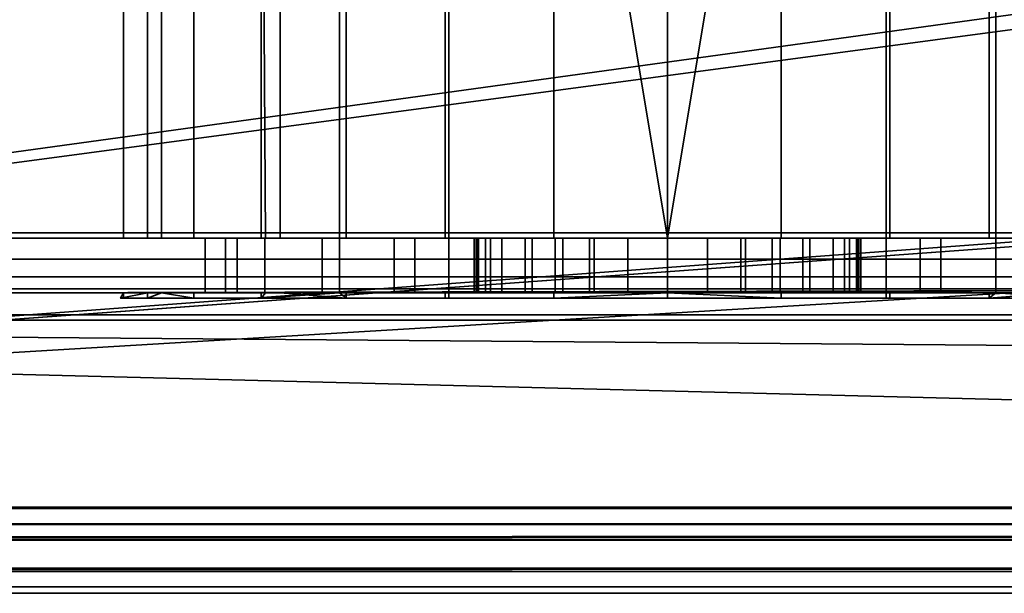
# Model space of a CAD drawing. Header units: millimetres. Extents: x -527 to 5177, y -116 to 161.
# Tile 1054 of 1056: x 4072 to 4090, y -28 to -17. Entities that reach past the tile are written whole.
import ezdxf

# ---------------------------------------------------------------- set-up
doc = ezdxf.new("R2010")
doc.units = ezdxf.units.MM
doc.layers.add('152', color=7, linetype='Continuous', true_color=0xffffff)

# ---------------------------------------------------------------- blocks, each defined once
blk = doc.blocks.new('UG_SURFACE_286')
at = {"layer": '152', "color": 252, "linetype": 'Continuous', "lineweight": 35}
for points in [[(4080.1, -7.7, 1108), (4088.1, -7.7, 1108), (4088.1, -22.4, 1108), (4080.1, -22.4, 1108)], [(4080.1, -7.7, 1100), (4080.1, -7.7, 1108), (4080.1, -22.4, 1108), (4080.1, -22.4, 1100)], [(4088.1, -7.7, 1100), (4080.1, -7.7, 1100), (4080.1, -22.4, 1100), (4088.1, -22.4, 1100)], [(4088.1, -7.7, 1108), (4088.1, -7.7, 1100), (4088.1, -22.4, 1100), (4088.1, -22.4, 1108)], [(4106.1, -8.8, 1159), (4032.1, -8.8, 1159), (4032.1, -21.3, 1159), (4106.1, -21.3, 1159)], [(4032.1, -8.8, 1002), (4106.1, -8.8, 1002), (4106.1, -21.3, 1002), (4032.1, -21.3, 1002)], [(4074.85, -8.8, 1003), (4071.35, -8.8, 1003), (4071.35, -21.3, 1003), (4074.85, -21.3, 1003)], [(4071.35, -8.8, 1158), (4074.85, -8.8, 1158), (4074.85, -21.3, 1158), (4071.35, -21.3, 1158)], [(4074.85, -8.8, 1107.185), (4074.155, -8.8, 1105.045), (4074.155, -21.3, 1105.045), (4074.85, -21.3, 1107.185)], [(4074.589, -8.8, 1100.91), (4074.589, -21.3, 1100.91), (4074.155, -21.3, 1105.045), (4074.155, -8.8, 1105.045)], [(4074.85, -21.3, 1100.459), (4074.589, -21.3, 1100.91), (4074.589, -8.8, 1100.91), (4074.85, -8.8, 1100.459)], [(4078.1, -8.8, 1003), (4074.85, -8.8, 1003), (4074.85, -21.3, 1003), (4078.1, -21.3, 1003)], [(4074.85, -8.8, 1158), (4078.1, -8.8, 1158), (4078.1, -21.3, 1158), (4074.85, -21.3, 1158)], [(4074.85, -21.3, 1107.185), (4075.44, -21.3, 1109), (4075.44, -8.8, 1109), (4074.85, -8.8, 1107.185)], [(4074.85, -8.8, 1100.459), (4076.669, -8.8, 1097.309), (4076.669, -21.3, 1097.309), (4074.85, -21.3, 1100.459)], [(4077.015, -8.8, 1110.75), (4075.44, -8.8, 1109), (4075.44, -21.3, 1109), (4077.015, -21.3, 1110.75)], [(4076.669, -8.8, 1097.309), (4078.1, -8.8, 1096.269), (4078.1, -21.3, 1096.269), (4076.749, -21.3, 1097.25)], [(4076.749, -21.3, 1097.25), (4076.669, -21.3, 1097.309), (4076.669, -8.8, 1097.309)], [(4078.1, -8.8, 1111.955), (4077.015, -8.8, 1110.75), (4077.015, -21.3, 1110.75), (4078.1, -21.3, 1111.955)], [(4090.1, -8.8, 1003), (4078.1, -8.8, 1003), (4078.1, -21.3, 1003), (4090.1, -21.3, 1003)], [(4078.1, -8.8, 1158), (4090.1, -8.8, 1158), (4090.1, -21.3, 1158), (4078.1, -21.3, 1158)], [(4078.1, -21.3, 1111.955), (4078.222, -21.3, 1112.09), (4078.222, -8.8, 1112.09), (4078.1, -8.8, 1111.955)], [(4078.1, -8.8, 1096.269), (4080.033, -8.8, 1094.864), (4080.033, -21.3, 1094.864), (4078.1, -21.3, 1096.269)], [(4078.222, -8.8, 1112.09), (4078.222, -21.3, 1112.09), (4082.021, -21.3, 1113.781), (4082.021, -8.8, 1113.781)], [(4084.1, -8.8, 1094), (4084.1, -21.3, 1094), (4080.033, -21.3, 1094.864), (4080.033, -8.8, 1094.864)], [(4086.179, -8.8, 1113.781), (4082.021, -8.8, 1113.781), (4084.1, -21.3, 1114)], [(4082.021, -8.8, 1113.781), (4082.021, -21.3, 1113.781), (4084.1, -21.3, 1114)], [(4088.167, -8.8, 1094.864), (4088.167, -21.3, 1094.864), (4084.1, -21.3, 1094), (4084.1, -8.8, 1094)], [(4084.1, -21.3, 1114), (4086.179, -21.3, 1113.781), (4086.179, -8.8, 1113.781)], [(4086.179, -8.8, 1113.781), (4086.179, -21.3, 1113.781), (4089.978, -21.3, 1112.09), (4089.978, -8.8, 1112.09)], [(4090.1, -21.3, 1096.269), (4088.167, -21.3, 1094.864), (4088.167, -8.8, 1094.864), (4090.1, -8.8, 1096.269)], [(4090.1, -8.8, 1111.955), (4089.978, -8.8, 1112.09), (4089.978, -21.3, 1112.09), (4090.1, -21.3, 1111.955)], [(4096.85, -8.8, 1003), (4090.1, -8.8, 1003), (4090.1, -21.3, 1003), (4096.85, -21.3, 1003)], [(4090.1, -8.8, 1158), (4096.85, -8.8, 1158), (4096.85, -21.3, 1158), (4090.1, -21.3, 1158)], [(4090.1, -21.3, 1111.955), (4091.185, -21.3, 1110.75), (4091.185, -8.8, 1110.75), (4090.1, -8.8, 1111.955)], [(4091.451, -21.3, 1097.25), (4090.1, -21.3, 1096.269), (4090.1, -8.8, 1096.269), (4091.531, -8.8, 1097.309)], [(4106.1, -21.3, 1159), (4032.1, -21.3, 1159), (4032.1, -21.683, 1158.924), (4106.069, -21.683, 1158.924)], [(4106.069, -21.683, 1002.076), (4032.1, -21.683, 1002.076), (4032.1, -21.3, 1002), (4106.1, -21.3, 1002)], [(4071.35, -21.3, 1110.75), (4074.85, -21.3, 1110.75), (4074.85, -21.3, 1107.185), (4074.155, -21.3, 1105.045)], [(4074.155, -21.3, 1105.045), (4074.589, -21.3, 1100.91), (4071.35, -21.3, 1097.25), (4071.35, -21.3, 1110.75)], [(4074.589, -21.3, 1100.91), (4074.85, -21.3, 1100.459), (4074.85, -21.3, 1097.25), (4071.35, -21.3, 1097.25)], [(4074.85, -21.3, 1158), (4074.85, -21.3, 1129.75), (4071.35, -21.3, 1129.75), (4071.35, -21.3, 1158)], [(4074.85, -21.3, 1129.75), (4074.85, -21.3, 1110.75), (4071.35, -21.3, 1110.75), (4071.35, -21.3, 1129.75)], [(4074.85, -21.3, 1097.25), (4074.85, -21.3, 1090.5), (4071.35, -21.3, 1090.5), (4071.35, -21.3, 1097.25)], [(4074.85, -21.3, 1090.5), (4074.85, -21.3, 1035), (4071.35, -21.3, 1035), (4071.35, -21.3, 1090.5)], [(4074.85, -21.3, 1035), (4074.85, -21.3, 1014.25), (4071.35, -21.3, 1014.25), (4071.35, -21.3, 1035)], [(4074.85, -21.3, 1014.25), (4074.85, -21.3, 1003), (4071.35, -21.3, 1003), (4071.35, -21.3, 1014.25)], [(4074.85, -21.3, 1090.5), (4078.1, -21.3, 1090.5), (4078.1, -21.3, 1037.918), (4077.785, -21.3, 1037.689)], [(4074.85, -21.3, 1035), (4076.017, -21.3, 1034.629), (4075.646, -21.3, 1031.115)], [(4075.646, -21.3, 1031.115), (4074.85, -21.3, 1014.25), (4074.85, -21.3, 1035)], [(4075.646, -21.3, 1031.115), (4076.737, -21.3, 1027.753), (4074.85, -21.3, 1014.25)], [(4074.85, -21.3, 1035), (4076.231, -21.3, 1035), (4076.017, -21.3, 1034.629)], [(4074.85, -21.3, 1110.75), (4074.85, -21.3, 1129.75), (4078.1, -21.3, 1129.75), (4078.1, -21.3, 1111.955)], [(4074.85, -21.3, 1110.75), (4077.015, -21.3, 1110.75), (4075.44, -21.3, 1109)], [(4074.85, -21.3, 1097.25), (4074.85, -21.3, 1100.459), (4076.669, -21.3, 1097.309)], [(4074.85, -21.3, 1090.5), (4074.85, -21.3, 1097.25), (4076.749, -21.3, 1097.25)], [(4076.749, -21.3, 1097.25), (4078.1, -21.3, 1096.269), (4078.1, -21.3, 1090.5), (4074.85, -21.3, 1090.5)], [(4076.669, -21.3, 1097.309), (4076.749, -21.3, 1097.25), (4074.85, -21.3, 1097.25)], [(4075.44, -21.3, 1109), (4074.85, -21.3, 1107.185), (4074.85, -21.3, 1110.75)], [(4078.1, -21.3, 1111.955), (4077.015, -21.3, 1110.75), (4074.85, -21.3, 1110.75)], [(4076.737, -21.3, 1027.753), (4078.1, -21.3, 1026.238), (4078.1, -21.3, 1014.25), (4074.85, -21.3, 1014.25)], [(4077.785, -21.3, 1037.689), (4076.231, -21.3, 1035), (4074.85, -21.3, 1035), (4074.85, -21.3, 1090.5)], [(4078.1, -21.3, 1158), (4078.1, -21.3, 1129.75), (4074.85, -21.3, 1129.75), (4074.85, -21.3, 1158)], [(4078.1, -21.3, 1014.25), (4078.1, -21.3, 1003), (4074.85, -21.3, 1003), (4074.85, -21.3, 1014.25)], [(4075.646, -22.3, 1031.115), (4075.646, -21.3, 1031.115), (4076.017, -21.3, 1034.629), (4076.017, -22.3, 1034.629)], [(4076.737, -22.3, 1027.753), (4076.737, -21.3, 1027.753), (4075.646, -21.3, 1031.115), (4075.646, -22.3, 1031.115)], [(4076.231, -22.3, 1035), (4076.017, -22.3, 1034.629), (4076.017, -21.3, 1034.629), (4076.231, -21.3, 1035)], [(4076.231, -21.3, 1035), (4077.785, -21.3, 1037.689), (4077.785, -22.3, 1037.689), (4076.231, -22.3, 1035)], [(4078.1, -21.3, 1026.238), (4076.737, -21.3, 1027.753), (4076.737, -22.3, 1027.753), (4078.1, -22.3, 1026.238)], [(4078.1, -22.3, 1037.918), (4077.785, -22.3, 1037.689), (4077.785, -21.3, 1037.689), (4078.1, -21.3, 1037.918)], [(4078.1, -22.3, 1026.238), (4079.1, -22.3, 1025.126), (4079.1, -21.3, 1025.126), (4078.1, -21.3, 1026.238)], [(4078.1, -21.3, 1037.918), (4080.644, -21.3, 1039.765), (4080.644, -22.3, 1039.765), (4078.1, -22.3, 1037.918)], [(4090.1, -21.3, 1129.75), (4078.1, -21.3, 1129.75), (4083.372, -21.3, 1145.576), (4084.828, -21.3, 1145.576)], [(4078.1, -21.3, 1129.75), (4081.069, -21.3, 1147.25), (4082.043, -21.3, 1146.168)], [(4078.1, -21.3, 1158), (4090.1, -21.3, 1158), (4084.1, -21.3, 1152.5), (4082.676, -21.3, 1152.197)], [(4082.043, -21.3, 1146.168), (4083.372, -21.3, 1145.576), (4078.1, -21.3, 1129.75)], [(4078.1, -21.3, 1129.75), (4078.1, -21.3, 1158), (4080.771, -21.3, 1150.082), (4080.619, -21.3, 1148.634)], [(4082.676, -21.3, 1152.197), (4081.499, -21.3, 1151.342), (4078.1, -21.3, 1158)], [(4081.499, -21.3, 1151.342), (4080.771, -21.3, 1150.082), (4078.1, -21.3, 1158)], [(4080.619, -21.3, 1148.634), (4081.069, -21.3, 1147.25), (4078.1, -21.3, 1129.75)], [(4078.1, -21.3, 1090.5), (4080.6, -21.3, 1083.5), (4080.6, -21.3, 1081.5)], [(4078.1, -21.3, 1090.5), (4084.1, -21.3, 1087), (4082.761, -21.3, 1086.734)], [(4078.1, -21.3, 1090.5), (4080.866, -21.3, 1084.839), (4080.6, -21.3, 1083.5)], [(4082.761, -21.3, 1086.734), (4081.625, -21.3, 1085.975), (4078.1, -21.3, 1090.5)], [(4081.625, -21.3, 1085.975), (4080.866, -21.3, 1084.839), (4078.1, -21.3, 1090.5)], [(4085.439, -21.3, 1086.734), (4084.1, -21.3, 1087), (4078.1, -21.3, 1090.5), (4090.1, -21.3, 1090.5)], [(4080.6, -21.3, 1081.5), (4084.1, -21.3, 1040.5), (4080.644, -21.3, 1039.765), (4078.1, -21.3, 1090.5)], [(4090.1, -21.3, 1003), (4078.1, -21.3, 1003), (4082.187, -21.3, 1008.381), (4084.1, -21.3, 1008)], [(4078.1, -21.3, 1003), (4080.564, -21.3, 1009.465), (4082.187, -21.3, 1008.381)], [(4078.1, -21.3, 1014.25), (4079.1, -21.3, 1014.25), (4079.1, -21.3, 1013)], [(4079.1, -21.3, 1013), (4079.481, -21.3, 1011.087), (4078.1, -21.3, 1003), (4078.1, -21.3, 1014.25)], [(4079.481, -21.3, 1011.087), (4080.564, -21.3, 1009.465), (4078.1, -21.3, 1003)], [(4078.1, -21.3, 1090.5), (4080.033, -21.3, 1094.864), (4084.1, -21.3, 1094)], [(4084.1, -21.3, 1094), (4088.167, -21.3, 1094.864), (4090.1, -21.3, 1090.5), (4078.1, -21.3, 1090.5)], [(4078.1, -21.3, 1090.5), (4078.1, -21.3, 1096.269), (4080.033, -21.3, 1094.864)], [(4084.1, -21.3, 1114), (4082.021, -21.3, 1113.781), (4078.1, -21.3, 1129.75), (4090.1, -21.3, 1129.75)], [(4082.021, -21.3, 1113.781), (4078.222, -21.3, 1112.09), (4078.1, -21.3, 1129.75)], [(4078.222, -21.3, 1112.09), (4078.1, -21.3, 1111.955), (4078.1, -21.3, 1129.75)], [(4079.1, -21.3, 1014.25), (4078.1, -21.3, 1014.25), (4078.1, -21.3, 1026.238), (4079.1, -21.3, 1025.126)], [(4080.644, -21.3, 1039.765), (4078.1, -21.3, 1037.918), (4078.1, -21.3, 1090.5)], [(4079.1, -22.3, 1014.25), (4079.1, -22.3, 1013), (4079.1, -21.3, 1013), (4079.1, -21.3, 1014.25)], [(4079.1, -21.3, 1014.25), (4079.1, -21.3, 1025.126), (4079.1, -22.3, 1025.126), (4079.1, -22.3, 1014.25)], [(4079.481, -22.3, 1011.087), (4079.481, -21.3, 1011.087), (4079.1, -21.3, 1013), (4079.1, -22.3, 1013)], [(4080.564, -22.3, 1009.465), (4080.564, -21.3, 1009.465), (4079.481, -21.3, 1011.087), (4079.481, -22.3, 1011.087)], [(4082.187, -22.3, 1008.381), (4082.187, -21.3, 1008.381), (4080.564, -21.3, 1009.465), (4080.564, -22.3, 1009.465)], [(4080.6, -22.3, 1083.5), (4080.6, -21.3, 1083.5), (4080.866, -21.3, 1084.839), (4080.866, -22.3, 1084.839)], [(4080.6, -21.3, 1081.5), (4080.6, -21.3, 1083.5), (4080.6, -22.3, 1083.5), (4080.6, -22.3, 1081.5)], [(4080.866, -22.3, 1080.161), (4080.866, -21.3, 1080.161), (4080.6, -21.3, 1081.5), (4080.6, -22.3, 1081.5)], [(4087.556, -21.3, 1039.765), (4084.1, -21.3, 1040.5), (4080.6, -21.3, 1081.5), (4080.866, -21.3, 1080.161)], [(4080.619, -22.3, 1148.634), (4080.619, -21.3, 1148.634), (4080.771, -21.3, 1150.082), (4080.771, -22.3, 1150.082)], [(4081.069, -22.3, 1147.25), (4081.069, -21.3, 1147.25), (4080.619, -21.3, 1148.634), (4080.619, -22.3, 1148.634)], [(4080.644, -22.3, 1039.765), (4080.644, -21.3, 1039.765), (4084.1, -21.3, 1040.5), (4084.1, -22.3, 1040.5)], [(4080.771, -22.3, 1150.082), (4080.771, -21.3, 1150.082), (4081.499, -21.3, 1151.342), (4081.499, -22.3, 1151.342)], [(4080.866, -22.3, 1084.839), (4080.866, -21.3, 1084.839), (4081.625, -21.3, 1085.975), (4081.625, -22.3, 1085.975)], [(4081.625, -22.3, 1079.025), (4081.625, -21.3, 1079.025), (4080.866, -21.3, 1080.161), (4080.866, -22.3, 1080.161)], [(4087.556, -21.3, 1039.765), (4080.866, -21.3, 1080.161), (4081.625, -21.3, 1079.025)], [(4082.043, -22.3, 1146.168), (4082.043, -21.3, 1146.168), (4081.069, -21.3, 1147.25), (4081.069, -22.3, 1147.25)], [(4081.499, -22.3, 1151.342), (4081.499, -21.3, 1151.342), (4082.676, -21.3, 1152.197), (4082.676, -22.3, 1152.197)], [(4081.625, -22.3, 1085.975), (4081.625, -21.3, 1085.975), (4082.761, -21.3, 1086.734), (4082.761, -22.3, 1086.734)], [(4082.761, -22.3, 1078.266), (4082.761, -21.3, 1078.266), (4081.625, -21.3, 1079.025), (4081.625, -22.3, 1079.025)], [(4087.556, -21.3, 1039.765), (4081.625, -21.3, 1079.025), (4082.761, -21.3, 1078.266)], [(4083.372, -22.3, 1145.576), (4083.372, -21.3, 1145.576), (4082.043, -21.3, 1146.168), (4082.043, -22.3, 1146.168)], [(4084.1, -22.3, 1008), (4084.1, -21.3, 1008), (4082.187, -21.3, 1008.381), (4082.187, -22.3, 1008.381)], [(4082.676, -22.3, 1152.197), (4082.676, -21.3, 1152.197), (4084.1, -21.3, 1152.5), (4084.1, -22.3, 1152.5)], [(4082.761, -22.3, 1086.734), (4082.761, -21.3, 1086.734), (4084.1, -21.3, 1087), (4084.1, -22.3, 1087)], [(4084.1, -22.3, 1078), (4084.1, -21.3, 1078), (4082.761, -21.3, 1078.266), (4082.761, -22.3, 1078.266)], [(4082.761, -21.3, 1078.266), (4084.1, -21.3, 1078), (4087.556, -21.3, 1039.765)], [(4084.828, -22.3, 1145.576), (4084.828, -21.3, 1145.576), (4083.372, -21.3, 1145.576), (4083.372, -22.3, 1145.576)], [(4084.1, -22.3, 1040.5), (4084.1, -21.3, 1040.5), (4087.556, -21.3, 1039.765), (4087.556, -22.3, 1039.765)], [(4086.013, -22.3, 1008.381), (4086.013, -21.3, 1008.381), (4084.1, -21.3, 1008), (4084.1, -22.3, 1008)], [(4084.1, -22.3, 1087), (4084.1, -21.3, 1087), (4085.439, -21.3, 1086.734), (4085.439, -22.3, 1086.734)], [(4085.439, -22.3, 1078.266), (4085.439, -21.3, 1078.266), (4084.1, -21.3, 1078), (4084.1, -22.3, 1078)], [(4084.1, -22.3, 1152.5), (4084.1, -21.3, 1152.5), (4085.524, -21.3, 1152.197), (4085.524, -22.3, 1152.197)], [(4087.556, -21.3, 1039.765), (4084.1, -21.3, 1078), (4085.439, -21.3, 1078.266)], [(4084.1, -21.3, 1008), (4086.013, -21.3, 1008.381), (4090.1, -21.3, 1003)], [(4090.1, -21.3, 1129.75), (4086.179, -21.3, 1113.781), (4084.1, -21.3, 1114)], [(4085.524, -21.3, 1152.197), (4084.1, -21.3, 1152.5), (4090.1, -21.3, 1158)], [(4086.157, -22.3, 1146.168), (4086.157, -21.3, 1146.168), (4084.828, -21.3, 1145.576), (4084.828, -22.3, 1145.576)], [(4090.1, -21.3, 1129.75), (4084.828, -21.3, 1145.576), (4086.157, -21.3, 1146.168)], [(4085.439, -22.3, 1086.734), (4085.439, -21.3, 1086.734), (4086.575, -21.3, 1085.975), (4086.575, -22.3, 1085.975)], [(4086.575, -22.3, 1079.025), (4086.575, -21.3, 1079.025), (4085.439, -21.3, 1078.266), (4085.439, -22.3, 1078.266)], [(4090.1, -21.3, 1090.5), (4086.575, -21.3, 1085.975), (4085.439, -21.3, 1086.734)], [(4085.439, -21.3, 1078.266), (4086.575, -21.3, 1079.025), (4087.556, -21.3, 1039.765)], [(4085.524, -22.3, 1152.197), (4085.524, -21.3, 1152.197), (4086.701, -21.3, 1151.342), (4086.701, -22.3, 1151.342)], [(4090.1, -21.3, 1158), (4086.701, -21.3, 1151.342), (4085.524, -21.3, 1152.197)], [(4087.636, -22.3, 1009.465), (4087.636, -21.3, 1009.465), (4086.013, -21.3, 1008.381), (4086.013, -22.3, 1008.381)], [(4086.013, -21.3, 1008.381), (4087.636, -21.3, 1009.465), (4090.1, -21.3, 1003)], [(4087.131, -22.3, 1147.25), (4087.131, -21.3, 1147.25), (4086.157, -21.3, 1146.168), (4086.157, -22.3, 1146.168)], [(4086.157, -21.3, 1146.168), (4087.131, -21.3, 1147.25), (4090.1, -21.3, 1129.75)], [(4090.1, -21.3, 1129.75), (4089.978, -21.3, 1112.09), (4086.179, -21.3, 1113.781)], [(4086.575, -22.3, 1085.975), (4086.575, -21.3, 1085.975), (4087.334, -21.3, 1084.839), (4087.334, -22.3, 1084.839)], [(4087.334, -22.3, 1080.161), (4087.334, -21.3, 1080.161), (4086.575, -21.3, 1079.025), (4086.575, -22.3, 1079.025)], [(4090.1, -21.3, 1090.5), (4087.334, -21.3, 1084.839), (4086.575, -21.3, 1085.975)], [(4086.575, -21.3, 1079.025), (4087.334, -21.3, 1080.161), (4087.556, -21.3, 1039.765)], [(4086.701, -22.3, 1151.342), (4086.701, -21.3, 1151.342), (4087.429, -21.3, 1150.082), (4087.429, -22.3, 1150.082)], [(4090.1, -21.3, 1158), (4087.429, -21.3, 1150.082), (4086.701, -21.3, 1151.342)], [(4087.581, -22.3, 1148.634), (4087.581, -21.3, 1148.634), (4087.131, -21.3, 1147.25), (4087.131, -22.3, 1147.25)], [(4090.1, -21.3, 1129.75), (4087.131, -21.3, 1147.25), (4087.581, -21.3, 1148.634)], [(4087.334, -22.3, 1084.839), (4087.334, -21.3, 1084.839), (4087.6, -21.3, 1083.5), (4087.6, -22.3, 1083.5)], [(4087.6, -22.3, 1081.5), (4087.6, -21.3, 1081.5), (4087.334, -21.3, 1080.161), (4087.334, -22.3, 1080.161)], [(4090.1, -21.3, 1090.5), (4087.556, -21.3, 1039.765), (4087.334, -21.3, 1080.161), (4087.6, -21.3, 1081.5)], [(4087.6, -21.3, 1083.5), (4087.334, -21.3, 1084.839), (4090.1, -21.3, 1090.5)], [(4087.429, -22.3, 1150.082), (4087.429, -21.3, 1150.082), (4087.581, -21.3, 1148.634), (4087.581, -22.3, 1148.634)], [(4087.581, -21.3, 1148.634), (4087.429, -21.3, 1150.082), (4090.1, -21.3, 1158), (4090.1, -21.3, 1129.75)], [(4090.1, -22.3, 1037.918), (4087.556, -22.3, 1039.765), (4087.556, -21.3, 1039.765), (4090.1, -21.3, 1037.918)], [(4090.1, -21.3, 1090.5), (4090.1, -21.3, 1037.918), (4087.556, -21.3, 1039.765)], [(4087.6, -21.3, 1083.5), (4087.6, -21.3, 1081.5), (4087.6, -22.3, 1081.5), (4087.6, -22.3, 1083.5)], [(4090.1, -21.3, 1090.5), (4087.6, -21.3, 1081.5), (4087.6, -21.3, 1083.5)], [(4088.719, -22.3, 1011.087), (4088.719, -21.3, 1011.087), (4087.636, -21.3, 1009.465), (4087.636, -22.3, 1009.465)], [(4090.1, -21.3, 1003), (4087.636, -21.3, 1009.465), (4088.719, -21.3, 1011.087)], [(4088.167, -21.3, 1094.864), (4090.1, -21.3, 1096.269), (4090.1, -21.3, 1090.5)], [(4089.1, -22.3, 1013), (4089.1, -21.3, 1013), (4088.719, -21.3, 1011.087), (4088.719, -22.3, 1011.087)], [(4090.1, -21.3, 1014.25), (4090.1, -21.3, 1003), (4088.719, -21.3, 1011.087), (4089.1, -21.3, 1013)], [(4090.1, -21.3, 1026.238), (4089.1, -21.3, 1025.126), (4089.1, -22.3, 1025.126), (4090.1, -22.3, 1026.238)], [(4089.1, -22.3, 1014.25), (4089.1, -22.3, 1025.126), (4089.1, -21.3, 1025.126), (4089.1, -21.3, 1014.25)], [(4089.1, -21.3, 1014.25), (4089.1, -21.3, 1013), (4089.1, -22.3, 1013), (4089.1, -22.3, 1014.25)], [(4089.1, -21.3, 1013), (4089.1, -21.3, 1014.25), (4090.1, -21.3, 1014.25)], [(4090.1, -21.3, 1026.238), (4090.1, -21.3, 1014.25), (4089.1, -21.3, 1014.25), (4089.1, -21.3, 1025.126)], [(4090.1, -21.3, 1129.75), (4090.1, -21.3, 1111.955), (4089.978, -21.3, 1112.09)], [(4090.1, -21.3, 1037.918), (4090.415, -21.3, 1037.689), (4090.415, -22.3, 1037.689), (4090.1, -22.3, 1037.918)], [(4090.1, -22.3, 1026.238), (4091.463, -22.3, 1027.753), (4091.463, -21.3, 1027.753), (4090.1, -21.3, 1026.238)], [(4096.85, -21.3, 1014.25), (4090.1, -21.3, 1014.25), (4090.1, -21.3, 1026.238), (4091.463, -21.3, 1027.753)], [(4096.85, -21.3, 1090.5), (4090.1, -21.3, 1090.5), (4090.1, -21.3, 1096.269), (4091.451, -21.3, 1097.25)], [(4096.85, -21.3, 1110.75), (4091.185, -21.3, 1110.75), (4090.1, -21.3, 1111.955)], [(4090.1, -21.3, 1111.955), (4090.1, -21.3, 1129.75), (4096.85, -21.3, 1129.75), (4096.85, -21.3, 1110.75)], [(4090.415, -21.3, 1037.689), (4090.1, -21.3, 1037.918), (4090.1, -21.3, 1090.5), (4096.85, -21.3, 1090.5)], [(4096.85, -21.3, 1158), (4096.85, -21.3, 1129.75), (4090.1, -21.3, 1129.75), (4090.1, -21.3, 1158)], [(4096.85, -21.3, 1014.25), (4096.85, -21.3, 1003), (4090.1, -21.3, 1003), (4090.1, -21.3, 1014.25)], [(4106.069, -21.683, 1158.924), (4032.1, -21.683, 1158.924), (4032.1, -22.007, 1158.707), (4105.978, -22.007, 1158.707)], [(4105.978, -22.007, 1002.293), (4032.1, -22.007, 1002.293), (4032.1, -21.683, 1002.076), (4106.069, -21.683, 1002.076)], [(4105.978, -22.007, 1158.707), (4032.1, -22.007, 1158.707), (4032.1, -22.224, 1158.383), (4105.844, -22.224, 1158.383)], [(4105.844, -22.224, 1002.617), (4032.1, -22.224, 1002.617), (4032.1, -22.007, 1002.293), (4105.978, -22.007, 1002.293)], [(4105.844, -22.224, 1158.383), (4032.1, -22.224, 1158.383), (4032.1, -22.3, 1158), (4071.35, -22.3, 1158)], [(4032.1, -22.224, 1002.617), (4074.85, -22.3, 1003), (4071.35, -22.3, 1003)], [(4032.1, -22.224, 1002.617), (4105.844, -22.224, 1002.617), (4078.1, -22.3, 1003), (4074.85, -22.3, 1003)], [(4105.844, -22.224, 1158.383), (4071.35, -22.3, 1158), (4074.85, -22.3, 1158)], [(4071.35, -22.3, 1110.75), (4071.35, -22.3, 1097.25), (4074.589, -22.3, 1100.91), (4074.155, -22.3, 1105.045)], [(4071.35, -22.3, 1097.25), (4074.85, -22.3, 1097.25), (4074.85, -22.3, 1100.459), (4074.589, -22.3, 1100.91)], [(4074.155, -22.3, 1105.045), (4074.85, -22.3, 1107.185), (4074.85, -22.3, 1110.75), (4071.35, -22.3, 1110.75)], [(4071.35, -22.3, 1158), (4071.35, -22.3, 1129.75), (4074.85, -22.3, 1129.75), (4074.85, -22.3, 1158)], [(4071.35, -22.3, 1129.75), (4071.35, -22.3, 1110.75), (4074.85, -22.3, 1110.75), (4074.85, -22.3, 1129.75)], [(4071.35, -22.3, 1097.25), (4071.35, -22.3, 1090.5), (4074.85, -22.3, 1090.5), (4074.85, -22.3, 1097.25)], [(4071.35, -22.3, 1090.5), (4071.35, -22.3, 1035), (4074.85, -22.3, 1035), (4074.85, -22.3, 1090.5)], [(4071.35, -22.3, 1035), (4071.35, -22.3, 1014.25), (4074.85, -22.3, 1014.25), (4074.85, -22.3, 1035)], [(4071.35, -22.3, 1014.25), (4071.35, -22.3, 1003), (4074.85, -22.3, 1003), (4074.85, -22.3, 1014.25)], [(4074.589, -22.3, 1100.91), (4074.589, -22.4, 1100.91), (4074.1, -22.4, 1104)], [(4074.1, -22.4, 1104), (4074.155, -22.3, 1105.045), (4074.589, -22.3, 1100.91)], [(4074.1, -22.4, 1104), (4074.155, -22.4, 1105.045), (4074.155, -22.3, 1105.045)], [(4074.85, -22.3, 1107.185), (4074.155, -22.3, 1105.045), (4074.155, -22.4, 1105.045), (4075.44, -22.4, 1109)], [(4074.589, -22.4, 1100.91), (4074.589, -22.3, 1100.91), (4074.85, -22.3, 1100.459)], [(4074.85, -22.3, 1100.459), (4076.669, -22.3, 1097.309), (4076.669, -22.4, 1097.309), (4074.589, -22.4, 1100.91)], [(4105.844, -22.224, 1158.383), (4074.85, -22.3, 1158), (4078.1, -22.3, 1158)], [(4074.85, -22.3, 1035), (4074.85, -22.3, 1014.25), (4075.646, -22.3, 1031.115)], [(4074.85, -22.3, 1014.25), (4076.737, -22.3, 1027.753), (4075.646, -22.3, 1031.115)], [(4074.85, -22.3, 1014.25), (4078.1, -22.3, 1014.25), (4078.1, -22.3, 1026.238), (4076.737, -22.3, 1027.753)], [(4075.646, -22.3, 1031.115), (4076.017, -22.3, 1034.629), (4074.85, -22.3, 1035)], [(4074.85, -22.3, 1090.5), (4074.85, -22.3, 1035), (4076.231, -22.3, 1035), (4077.785, -22.3, 1037.689)], [(4074.85, -22.3, 1090.5), (4078.1, -22.3, 1090.5), (4078.1, -22.3, 1096.269), (4076.749, -22.3, 1097.25)], [(4074.85, -22.3, 1097.25), (4076.749, -22.3, 1097.25), (4076.669, -22.3, 1097.309)], [(4074.85, -22.3, 1110.75), (4074.85, -22.3, 1107.185), (4075.44, -22.3, 1109)], [(4074.85, -22.3, 1110.75), (4077.015, -22.3, 1110.75), (4078.1, -22.3, 1111.955)], [(4078.1, -22.3, 1111.955), (4078.1, -22.3, 1129.75), (4074.85, -22.3, 1129.75), (4074.85, -22.3, 1110.75)], [(4075.44, -22.3, 1109), (4077.015, -22.3, 1110.75), (4074.85, -22.3, 1110.75)], [(4076.669, -22.3, 1097.309), (4074.85, -22.3, 1100.459), (4074.85, -22.3, 1097.25)], [(4076.749, -22.3, 1097.25), (4074.85, -22.3, 1097.25), (4074.85, -22.3, 1090.5)], [(4077.785, -22.3, 1037.689), (4078.1, -22.3, 1037.918), (4078.1, -22.3, 1090.5), (4074.85, -22.3, 1090.5)], [(4076.017, -22.3, 1034.629), (4076.231, -22.3, 1035), (4074.85, -22.3, 1035)], [(4074.85, -22.3, 1158), (4074.85, -22.3, 1129.75), (4078.1, -22.3, 1129.75), (4078.1, -22.3, 1158)], [(4074.85, -22.3, 1014.25), (4074.85, -22.3, 1003), (4078.1, -22.3, 1003), (4078.1, -22.3, 1014.25)], [(4075.44, -22.4, 1109), (4075.44, -22.3, 1109), (4074.85, -22.3, 1107.185)], [(4077.015, -22.3, 1110.75), (4075.44, -22.3, 1109), (4075.44, -22.4, 1109), (4078.222, -22.4, 1112.09)], [(4076.669, -22.4, 1097.309), (4076.749, -22.3, 1097.25), (4078.1, -22.3, 1096.269)], [(4076.669, -22.4, 1097.309), (4076.669, -22.3, 1097.309), (4076.749, -22.3, 1097.25)], [(4078.1, -22.3, 1096.269), (4080.033, -22.3, 1094.864), (4080.033, -22.4, 1094.864), (4076.669, -22.4, 1097.309)], [(4078.222, -22.4, 1112.09), (4078.1, -22.3, 1111.955), (4077.015, -22.3, 1110.75)], [(4078.1, -22.3, 1158), (4090.1, -22.3, 1158), (4105.844, -22.224, 1158.383)], [(4090.1, -22.3, 1003), (4078.1, -22.3, 1003), (4105.844, -22.224, 1002.617)], [(4090.1, -22.3, 1158), (4078.1, -22.3, 1158), (4084.1, -22.3, 1152.5), (4085.524, -22.3, 1152.197)], [(4078.1, -22.3, 1158), (4081.499, -22.3, 1151.342), (4082.676, -22.3, 1152.197)], [(4078.1, -22.3, 1158), (4080.771, -22.3, 1150.082), (4081.499, -22.3, 1151.342)], [(4082.676, -22.3, 1152.197), (4084.1, -22.3, 1152.5), (4078.1, -22.3, 1158)], [(4078.1, -22.3, 1129.75), (4081.069, -22.3, 1147.25), (4080.619, -22.3, 1148.634)], [(4080.619, -22.3, 1148.634), (4080.771, -22.3, 1150.082), (4078.1, -22.3, 1158), (4078.1, -22.3, 1129.75)], [(4078.1, -22.3, 1129.75), (4083.372, -22.3, 1145.576), (4082.043, -22.3, 1146.168)], [(4078.1, -22.3, 1129.75), (4090.1, -22.3, 1129.75), (4084.828, -22.3, 1145.576), (4083.372, -22.3, 1145.576)], [(4082.043, -22.3, 1146.168), (4081.069, -22.3, 1147.25), (4078.1, -22.3, 1129.75)], [(4078.1, -22.3, 1090.5), (4081.625, -22.3, 1085.975), (4082.761, -22.3, 1086.734)], [(4078.1, -22.3, 1090.5), (4080.866, -22.3, 1084.839), (4081.625, -22.3, 1085.975)], [(4082.761, -22.3, 1086.734), (4084.1, -22.3, 1087), (4090.1, -22.3, 1090.5), (4078.1, -22.3, 1090.5)], [(4078.1, -22.3, 1090.5), (4080.6, -22.3, 1081.5), (4080.6, -22.3, 1083.5)], [(4078.1, -22.3, 1090.5), (4080.644, -22.3, 1039.765), (4080.866, -22.3, 1080.161), (4080.6, -22.3, 1081.5)], [(4080.6, -22.3, 1083.5), (4080.866, -22.3, 1084.839), (4078.1, -22.3, 1090.5)], [(4078.1, -22.3, 1090.5), (4078.1, -22.3, 1037.918), (4080.644, -22.3, 1039.765)], [(4078.1, -22.3, 1003), (4090.1, -22.3, 1003), (4086.013, -22.3, 1008.381), (4084.1, -22.3, 1008)], [(4078.1, -22.3, 1014.25), (4078.1, -22.3, 1003), (4079.481, -22.3, 1011.087), (4079.1, -22.3, 1013)], [(4084.1, -22.3, 1008), (4082.187, -22.3, 1008.381), (4078.1, -22.3, 1003)], [(4078.1, -22.3, 1003), (4080.564, -22.3, 1009.465), (4079.481, -22.3, 1011.087)], [(4082.187, -22.3, 1008.381), (4080.564, -22.3, 1009.465), (4078.1, -22.3, 1003)], [(4084.1, -22.3, 1094), (4080.033, -22.3, 1094.864), (4078.1, -22.3, 1090.5), (4090.1, -22.3, 1090.5)], [(4078.1, -22.3, 1129.75), (4082.021, -22.3, 1113.781), (4084.1, -22.3, 1114)], [(4084.1, -22.3, 1114), (4086.179, -22.3, 1113.781), (4090.1, -22.3, 1129.75), (4078.1, -22.3, 1129.75)], [(4078.1, -22.3, 1129.75), (4078.222, -22.3, 1112.09), (4082.021, -22.3, 1113.781)], [(4078.1, -22.3, 1129.75), (4078.1, -22.3, 1111.955), (4078.222, -22.3, 1112.09)], [(4080.033, -22.3, 1094.864), (4078.1, -22.3, 1096.269), (4078.1, -22.3, 1090.5)], [(4079.1, -22.3, 1025.126), (4078.1, -22.3, 1026.238), (4078.1, -22.3, 1014.25), (4079.1, -22.3, 1014.25)], [(4079.1, -22.3, 1013), (4079.1, -22.3, 1014.25), (4078.1, -22.3, 1014.25)], [(4078.222, -22.4, 1112.09), (4078.222, -22.3, 1112.09), (4078.1, -22.3, 1111.955)], [(4078.222, -22.3, 1112.09), (4078.222, -22.4, 1112.09), (4082.021, -22.4, 1113.781), (4082.021, -22.3, 1113.781)], [(4084.1, -22.3, 1094), (4084.1, -22.4, 1094), (4080.033, -22.4, 1094.864), (4080.033, -22.3, 1094.864)], [(4080.644, -22.3, 1039.765), (4084.1, -22.3, 1040.5), (4084.1, -22.3, 1078), (4082.761, -22.3, 1078.266)], [(4082.761, -22.3, 1078.266), (4081.625, -22.3, 1079.025), (4080.644, -22.3, 1039.765)], [(4081.625, -22.3, 1079.025), (4080.866, -22.3, 1080.161), (4080.644, -22.3, 1039.765)], [(4082.021, -22.4, 1113.781), (4086.179, -22.4, 1113.781), (4084.1, -22.3, 1114)], [(4084.1, -22.3, 1114), (4082.021, -22.3, 1113.781), (4082.021, -22.4, 1113.781)], [(4090.1, -22.3, 1090.5), (4084.1, -22.3, 1087), (4085.439, -22.3, 1086.734)], [(4085.439, -22.3, 1078.266), (4084.1, -22.3, 1078), (4084.1, -22.3, 1040.5), (4087.556, -22.3, 1039.765)], [(4090.1, -22.3, 1090.5), (4088.167, -22.3, 1094.864), (4084.1, -22.3, 1094)], [(4086.179, -22.4, 1113.781), (4086.179, -22.3, 1113.781), (4084.1, -22.3, 1114)], [(4088.167, -22.3, 1094.864), (4088.167, -22.4, 1094.864), (4084.1, -22.4, 1094), (4084.1, -22.3, 1094)], [(4086.157, -22.3, 1146.168), (4084.828, -22.3, 1145.576), (4090.1, -22.3, 1129.75)], [(4087.556, -22.3, 1039.765), (4086.575, -22.3, 1079.025), (4085.439, -22.3, 1078.266)], [(4085.439, -22.3, 1086.734), (4086.575, -22.3, 1085.975), (4090.1, -22.3, 1090.5)], [(4085.524, -22.3, 1152.197), (4086.701, -22.3, 1151.342), (4090.1, -22.3, 1158)], [(4090.1, -22.3, 1003), (4087.636, -22.3, 1009.465), (4086.013, -22.3, 1008.381)], [(4090.1, -22.3, 1129.75), (4087.131, -22.3, 1147.25), (4086.157, -22.3, 1146.168)], [(4086.179, -22.3, 1113.781), (4089.978, -22.3, 1112.09), (4090.1, -22.3, 1129.75)], [(4086.179, -22.3, 1113.781), (4086.179, -22.4, 1113.781), (4089.978, -22.4, 1112.09), (4089.978, -22.3, 1112.09)], [(4087.556, -22.3, 1039.765), (4087.334, -22.3, 1080.161), (4086.575, -22.3, 1079.025)], [(4086.575, -22.3, 1085.975), (4087.334, -22.3, 1084.839), (4090.1, -22.3, 1090.5)], [(4086.701, -22.3, 1151.342), (4087.429, -22.3, 1150.082), (4090.1, -22.3, 1158)], [(4087.581, -22.3, 1148.634), (4087.131, -22.3, 1147.25), (4090.1, -22.3, 1129.75)], [(4090.1, -22.3, 1090.5), (4087.334, -22.3, 1084.839), (4087.6, -22.3, 1083.5)], [(4087.6, -22.3, 1081.5), (4087.334, -22.3, 1080.161), (4087.556, -22.3, 1039.765), (4090.1, -22.3, 1090.5)], [(4090.1, -22.3, 1129.75), (4090.1, -22.3, 1158), (4087.429, -22.3, 1150.082), (4087.581, -22.3, 1148.634)], [(4087.556, -22.3, 1039.765), (4090.1, -22.3, 1037.918), (4090.1, -22.3, 1090.5)], [(4090.1, -22.3, 1090.5), (4087.6, -22.3, 1083.5), (4087.6, -22.3, 1081.5)], [(4088.719, -22.3, 1011.087), (4087.636, -22.3, 1009.465), (4090.1, -22.3, 1003)], [(4090.1, -22.3, 1090.5), (4090.1, -22.3, 1096.269), (4088.167, -22.3, 1094.864)], [(4091.531, -22.4, 1097.309), (4088.167, -22.4, 1094.864), (4088.167, -22.3, 1094.864), (4090.1, -22.3, 1096.269)], [(4089.1, -22.3, 1013), (4088.719, -22.3, 1011.087), (4090.1, -22.3, 1003), (4090.1, -22.3, 1014.25)], [(4090.1, -22.3, 1014.25), (4089.1, -22.3, 1014.25), (4089.1, -22.3, 1013)], [(4089.1, -22.3, 1014.25), (4090.1, -22.3, 1014.25), (4090.1, -22.3, 1026.238), (4089.1, -22.3, 1025.126)], [(4089.978, -22.3, 1112.09), (4090.1, -22.3, 1111.955), (4090.1, -22.3, 1129.75)], [(4089.978, -22.4, 1112.09), (4092.76, -22.4, 1109), (4092.76, -22.3, 1109), (4091.185, -22.3, 1110.75)], [(4091.185, -22.3, 1110.75), (4090.1, -22.3, 1111.955), (4089.978, -22.4, 1112.09)], [(4090.1, -22.3, 1111.955), (4089.978, -22.3, 1112.09), (4089.978, -22.4, 1112.09)], [(4105.844, -22.224, 1158.383), (4090.1, -22.3, 1158), (4096.85, -22.3, 1158)], [(4096.85, -22.3, 1003), (4090.1, -22.3, 1003), (4105.844, -22.224, 1002.617)], [(4096.85, -22.3, 1090.5), (4090.1, -22.3, 1090.5), (4090.1, -22.3, 1037.918), (4090.415, -22.3, 1037.689)], [(4096.85, -22.3, 1110.75), (4096.85, -22.3, 1129.75), (4090.1, -22.3, 1129.75), (4090.1, -22.3, 1111.955)], [(4091.451, -22.3, 1097.25), (4090.1, -22.3, 1096.269), (4090.1, -22.3, 1090.5), (4096.85, -22.3, 1090.5)], [(4090.1, -22.3, 1111.955), (4091.185, -22.3, 1110.75), (4096.85, -22.3, 1110.75)], [(4091.463, -22.3, 1027.753), (4090.1, -22.3, 1026.238), (4090.1, -22.3, 1014.25), (4096.85, -22.3, 1014.25)], [(4090.1, -22.3, 1158), (4090.1, -22.3, 1129.75), (4096.85, -22.3, 1129.75), (4096.85, -22.3, 1158)], [(4090.1, -22.3, 1014.25), (4090.1, -22.3, 1003), (4096.85, -22.3, 1003), (4096.85, -22.3, 1014.25)], [(4090.1, -22.3, 1096.269), (4091.451, -22.3, 1097.25), (4091.531, -22.4, 1097.309)], [(4080.1, -22.4, 1100), (4080.1, -22.4, 1108), (4074.1, -22.4, 1104), (4074.589, -22.4, 1100.91)], [(4074.155, -22.4, 1105.045), (4074.1, -22.4, 1104), (4080.1, -22.4, 1108)], [(4080.1, -22.4, 1108), (4078.222, -22.4, 1112.09), (4075.44, -22.4, 1109), (4074.155, -22.4, 1105.045)], [(4074.589, -22.4, 1100.91), (4076.669, -22.4, 1097.309), (4080.1, -22.4, 1100)], [(4080.1, -22.4, 1100), (4076.669, -22.4, 1097.309), (4080.033, -22.4, 1094.864)], [(4082.021, -22.4, 1113.781), (4078.222, -22.4, 1112.09), (4080.1, -22.4, 1108)], [(4080.033, -22.4, 1094.864), (4084.1, -22.4, 1094), (4088.1, -22.4, 1100), (4080.1, -22.4, 1100)], [(4080.1, -22.4, 1108), (4088.1, -22.4, 1108), (4086.179, -22.4, 1113.781), (4082.021, -22.4, 1113.781)], [(4084.1, -22.4, 1094), (4088.167, -22.4, 1094.864), (4091.531, -22.4, 1097.309), (4088.1, -22.4, 1100)], [(4088.1, -22.4, 1108), (4089.978, -22.4, 1112.09), (4086.179, -22.4, 1113.781)], [(4088.1, -22.4, 1108), (4088.1, -22.4, 1100), (4093.611, -22.4, 1100.91), (4094.045, -22.4, 1105.045)], [(4088.1, -22.4, 1100), (4091.531, -22.4, 1097.309), (4093.611, -22.4, 1100.91)], [(4094.045, -22.4, 1105.045), (4092.76, -22.4, 1109), (4088.1, -22.4, 1108)], [(4092.76, -22.4, 1109), (4089.978, -22.4, 1112.09), (4088.1, -22.4, 1108)]]:
    blk.add_3dface(points, dxfattribs=at)
blk = doc.blocks.new('UG_SURFACE_287')
at = {"layer": '152', "color": 35, "linetype": 'Continuous', "lineweight": 35}
for points in [[(4033, 7.5, 2013), (4033, -22.8, 2013), (4967, -22.8, 2013), (4967, 7.5, 2013)], [(4033, -22.8), (4033, -14.3), (4967, -14.3), (4971, -30.3)], [(4967, -22.8, 2017), (4029, -22.8, 2017), (4029, -30.3, 2017), (4971, -30.3, 2017)], [(4029, -22.8, 2017), (4967, -22.8, 2017), (4967, -22.8, 2013), (4033, -22.8, 2013)], [(4984, -46.9), (4029, -30.3), (4029, -22.8), (4033, -22.8)], [(4984, -46.9), (4033, -22.8), (4971, -30.3)]]:
    blk.add_3dface(points, dxfattribs=at)
blk = doc.blocks.new('UG_SURFACE_298')
at = {"layer": '152', "color": 18, "linetype": 'Continuous', "lineweight": 35}
for points in [[(4033, -4.2, 2013), (4967, -4.2, 2013), (4967, -21.2, 2013), (4033, -21.2, 2013)], [(4033, -22.7, 2017), (4967, -22.7, 2017), (4967, -14.306, 2017), (4033, -14.306, 2017)], [(4033, -21.2, 2013.2), (4967, -21.2, 2013.2), (4967, -22.7, 2013.2), (4033, -22.7, 2013.2)], [(4033, -21.2, 2013), (4967, -21.2, 2013), (4967, -21.2, 2013.2), (4033, -21.2, 2013.2)], [(4033, -22.7, 2013.2), (4967, -22.7, 2013.2), (4967, -22.7, 2017), (4033, -22.7, 2017)]]:
    blk.add_3dface(points, dxfattribs=at)
blk = doc.blocks.new('UG_SURFACE_309')
at = {"layer": '152', "color": 252, "linetype": 'Continuous', "lineweight": 35}
for points in [[(4023.5, 74.62, 2021.75), (4023.5, -26.22, 2021.75), (4241.5, 26.8, 2021.75), (4241.5, 28.8, 2021.75)], [(4025, -26.22, 2020.25), (4025, 74.62, 2020.25), (4241.5, 28.8, 2020.25), (4241.5, 26.8, 2020.25)], [(4253.5, 26.8, 2020.25), (4409.833, 28.8, 2020.25), (4409.833, 26.8, 2020.25), (4025, -26.22, 2020.25)], [(4023.5, -26.22, 2021.75), (4976.5, -26.22, 2021.75), (4253.5, 26.8, 2021.75), (4241.5, 26.8, 2021.75)], [(4025, -26.22, 2020.25), (4740.167, 26.8, 2020.25), (4752.167, 26.8, 2020.25)], [(4975, -26.22, 2020.25), (4025, -26.22, 2020.25), (4908.5, 26.8, 2020.25), (4920.5, 26.8, 2020.25)], [(4752.167, 26.8, 2020.25), (4908.5, 26.8, 2020.25), (4025, -26.22, 2020.25)], [(4025, -26.22, 2020.25), (4409.833, 26.8, 2020.25), (4421.834, 26.8, 2020.25)], [(4421.834, 26.8, 2020.25), (4740.167, 26.8, 2020.25), (4025, -26.22, 2020.25)], [(4025, -26.22, 2020.25), (4241.5, 26.8, 2020.25), (4253.5, 26.8, 2020.25)], [(3970, -9.3, 2075.25), (3970, -26.22, 2075.25), (5030, -26.22, 2075.25), (5030, -9.3, 2075.25)], [(3971.5, -9.3, 2073.75), (5028.5, -9.3, 2073.75), (5028.5, -26.22, 2073.75), (3971.5, -26.22, 2073.75)], [(5030, -26.22, 2075.25), (3970, -26.22, 2075.25), (3970.059, -26.821, 2075.191)], [(5029.941, -26.821, 2075.191), (5030, -26.22, 2075.25), (3970.059, -26.821, 2075.191)], [(3971.5, -26.22, 2073.75), (5028.5, -26.22, 2073.75), (5028.47, -26.528, 2073.72)], [(3971.53, -26.528, 2073.72), (3971.5, -26.22, 2073.75), (5028.47, -26.528, 2073.72)], [(4976.531, -26.528, 2021.78), (4023.5, -26.22, 2021.75), (4023.469, -26.528, 2021.78)], [(4976.531, -26.528, 2021.78), (4976.5, -26.22, 2021.75), (4023.5, -26.22, 2021.75)], [(4024.941, -26.821, 2020.309), (4975, -26.22, 2020.25), (4975.059, -26.821, 2020.309)], [(4024.941, -26.821, 2020.309), (4025, -26.22, 2020.25), (4975, -26.22, 2020.25)], [(5028.47, -26.528, 2073.72), (5028.38, -26.825, 2073.63), (3971.62, -26.825, 2073.63), (3971.53, -26.528, 2073.72)], [(4023.469, -26.528, 2021.78), (4023.38, -26.825, 2021.87), (4976.62, -26.825, 2021.87)], [(4023.469, -26.528, 2021.78), (4976.62, -26.825, 2021.87), (4976.531, -26.528, 2021.78)], [(3970.059, -26.821, 2075.191), (3970.234, -27.399, 2075.016), (5029.766, -27.399, 2075.016), (5029.941, -26.821, 2075.191)], [(5028.037, -27.337, 2073.287), (3971.963, -27.337, 2073.287), (3971.62, -26.825, 2073.63), (5028.38, -26.825, 2073.63)], [(4976.62, -26.825, 2021.87), (4023.38, -26.825, 2021.87), (4023.037, -27.337, 2022.213), (4976.963, -27.337, 2022.213)], [(4975.059, -26.821, 2020.309), (4024.765, -27.399, 2020.484), (4024.941, -26.821, 2020.309)], [(4975.059, -26.821, 2020.309), (4975.235, -27.399, 2020.484), (4024.765, -27.399, 2020.484)], [(5027.524, -27.68, 2072.775), (3972.475, -27.68, 2072.775), (3971.963, -27.337, 2073.287), (5028.037, -27.337, 2073.287)], [(4976.963, -27.337, 2022.213), (4023.037, -27.337, 2022.213), (4022.525, -27.68, 2022.725), (4977.475, -27.68, 2022.725)], [(5029.766, -27.399, 2075.016), (3970.234, -27.399, 2075.016), (3970.902, -28.398, 2074.348), (5029.098, -28.398, 2074.348)], [(4975.902, -28.398, 2021.152), (4024.098, -28.398, 2021.152), (4024.765, -27.399, 2020.484), (4975.235, -27.399, 2020.484)], [(5026.92, -27.8, 2072.17), (3973.08, -27.8, 2072.17), (3972.475, -27.68, 2072.775), (5027.524, -27.68, 2072.775)], [(4977.475, -27.68, 2022.725), (4022.525, -27.68, 2022.725), (4021.92, -27.8, 2023.33), (4978.08, -27.8, 2023.33)], [(3973.08, -27.8, 2072.17), (5026.92, -27.8, 2072.17), (4978.08, -27.8, 2023.33), (4021.92, -27.8, 2023.33)]]:
    blk.add_3dface(points, dxfattribs=at)

msp = doc.modelspace()

# ---------------------------------------------------------------- linework, layer by layer
at = {"layer": '152', "color": 251, "linetype": 'Continuous', "lineweight": -3, "true_color": 0x636466}
for p, q in [((4080.1, -22.4, 1100), (4080.1, -7.7, 1100)), ((4080.1, -22.4, 1108), (4080.1, -7.7, 1108)), ((4088.1, -22.4, 1108), (4088.1, -7.7, 1108)), ((4088.1, -22.4, 1100), (4088.1, -7.7, 1100)), ((4967, -21.2, 2013), (4033, -21.2, 2013)), ((4967, -21.2, 2013.2), (4033, -21.2, 2013.2)), ((4106.1, -21.3, 1002), (4032.1, -21.3, 1002)), ((4105.686, -21.3, 1158), (4032.1, -21.3, 1158)), ((4105.686, -21.3, 1003), (4032.1, -21.3, 1003)), ((4032.1, -21.3, 1159), (4106.1, -21.3, 1159)), ((4079.1, -21.3, 1013), (4079.1, -21.3, 1025.126)), ((4079.1, -22.3, 1025.126), (4079.1, -21.3, 1025.126)), ((4079.1, -22.3, 1013), (4079.1, -21.3, 1013)), ((4080.6, -22.3, 1083.5), (4080.6, -21.3, 1083.5)), ((4080.6, -22.3, 1081.5), (4080.6, -21.3, 1081.5)), ((4080.6, -21.3, 1081.5), (4080.6, -21.3, 1083.5)), ((4087.6, -21.3, 1083.5), (4087.6, -21.3, 1081.5)), ((4087.6, -22.3, 1083.5), (4087.6, -21.3, 1083.5)), ((4087.6, -22.3, 1081.5), (4087.6, -21.3, 1081.5)), ((4089.1, -22.3, 1013), (4089.1, -21.3, 1013)), ((4089.1, -21.3, 1025.126), (4089.1, -21.3, 1013)), ((4089.1, -22.3, 1025.126), (4089.1, -21.3, 1025.126)), ((4032.1, -22.3, 1003), (4105.686, -22.3, 1003)), ((4105.686, -22.3, 1158), (4032.1, -22.3, 1158)), ((4079.1, -22.3, 1013), (4079.1, -22.3, 1025.126)), ((4080.6, -22.3, 1081.5), (4080.6, -22.3, 1083.5)), ((4087.6, -22.3, 1083.5), (4087.6, -22.3, 1081.5)), ((4089.1, -22.3, 1025.126), (4089.1, -22.3, 1013)), ((4080.1, -22.4, 1108), (4088.1, -22.4, 1108)), ((4088.1, -22.4, 1100), (4080.1, -22.4, 1100)), ((4080.1, -22.4, 1100), (4080.1, -22.4, 1108)), ((4088.1, -22.4, 1108), (4088.1, -22.4, 1100)), ((4029, -22.8, 2017), (4967, -22.8, 2017)), ((4967, -22.7, 2013.2), (4033, -22.7, 2013.2)), ((4967, -22.7, 2017), (4033, -22.7, 2017)), ((4033, -22.8, 2013), (4967, -22.8, 2013)), ((5030, -26.22, 2075.25), (3970, -26.22, 2075.25)), ((5028.5, -26.22, 2073.75), (3971.5, -26.22, 2073.75)), ((4976.5, -26.22, 2021.75), (4023.5, -26.22, 2021.75)), ((4975, -26.22, 2020.25), (4025, -26.22, 2020.25))]:
    msp.add_line(p, q, dxfattribs=at)
at = {"layer": '152', "color": 251, "linetype": 'Continuous', "lineweight": -3, "true_color": 0x636466, "extrusion": (0, -1, 6.93889e-16)}
for centre in [(4084.1, 1104, 21.3), (4084.1, 1104, 22.3)]:
    msp.add_circle(centre, 10, dxfattribs=at)
at = {"layer": '152', "color": 251, "linetype": 'Continuous', "lineweight": -3, "true_color": 0x636466, "extrusion": (0, 1, -4.0817e-16)}
for centre in [(-4084.1, 1149, -21.3), (-4084.1, 1149, -22.3)]:
    msp.add_circle(centre, 3.5, dxfattribs=at)
at = {"layer": '152', "color": 251, "linetype": 'Continuous', "lineweight": -3, "true_color": 0x636466, "extrusion": (0, -1, 0)}
msp.add_circle((4084.1, 1104, 22.4), 10, dxfattribs=at)
at = {"layer": '152', "color": 251, "linetype": 'Continuous', "lineweight": -3, "true_color": 0x636466, "extrusion": (0, 1, -4.0817e-16)}
for centre, radius, start, end in [((-4084.1, 1032, -21.3), 8.5, 306.0319, 233.9681), ((-4084.1, 1013, -21.3), 5, 180, 0), ((-4084.1, 1081.5, -21.3), 3.5, 180, 0), ((-4084.1, 1083.5, -21.3), 3.5, 0, 180), ((-4084.1, 1032, -22.3), 8.5, 306.0319, 233.9681), ((-4084.1, 1013, -22.3), 5, 180, 0), ((-4084.1, 1083.5, -22.3), 3.5, 0, 180), ((-4084.1, 1081.5, -22.3), 3.5, 180, 0)]:
    msp.add_arc(centre, radius, start, end, dxfattribs=at)

# ---------------------------------------------------------------- block references
at = {"layer": '152', "color": 251, "linetype": 'Continuous', "lineweight": -3, "true_color": 0x636466}
for name in ['UG_SURFACE_309', 'UG_SURFACE_287', 'UG_SURFACE_298', 'UG_SURFACE_286']:
    msp.add_blockref(name, (0, 0), dxfattribs=at)

doc.saveas('drawing.dxf')
